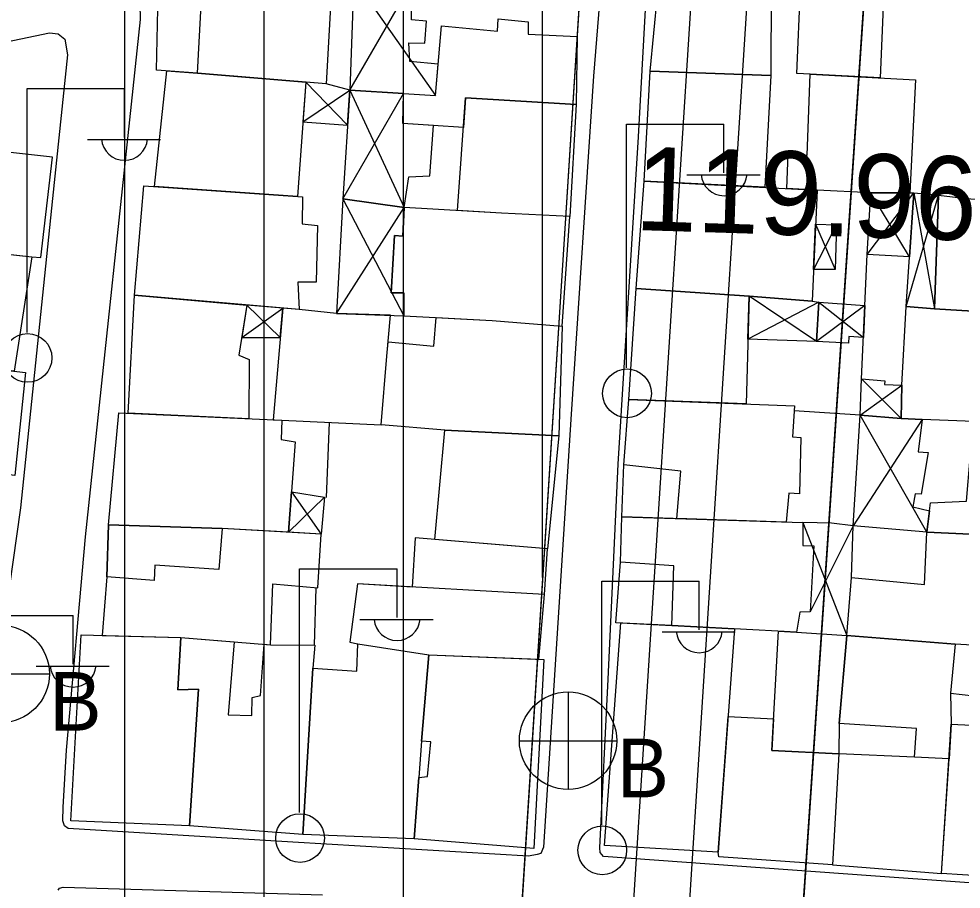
# Model space of a CAD drawing. Extents: x 417997 to 421451, y 4451742 to 4455216.
# Drawn here: x 419754.1 to 419821.8, y 4452752.1 to 4452814.6 of the extents above; entities that cross this region are included whole.
import ezdxf

# ---------------------------------------------------------------- set-up
doc = ezdxf.new("R2010")
doc.units = 0
for name, color, linetype in [('ADAKENARI', 7, 'Continuous'), ('B_Mesken', 7, 'Continuous'), ('B_Sundurma', 7, 'Continuous'), ('B_Teras', 7, 'Continuous'), ('KALDIRIM', 7, 'Continuous'), ('PL_KON_MEV_350', 7, 'Continuous'), ('PL_TİCK', 7, 'Continuous'), ('S_Elektrik_Diregi', 7, 'Continuous'), ('S_Rogar_Kapagi_Buski', 7, 'Continuous'), ('Sinir_Duvar_tek_tarafa_ait', 7, 'Continuous'), ('TR_ORTAYOGUNKONUT', 7, 'Continuous'), ('TR_TİCK', 7, 'Continuous'), ('Y_Kot_Noktasi', 7, 'Continuous'), ('Yol_Sose', 7, 'Continuous')]:
    doc.layers.add(name, color=color, linetype=linetype)

msp = doc.modelspace()

# ---------------------------------------------------------------- linework, layer by layer
at = {"layer": 'ADAKENARI'}
for p, q in [((419805.412, 4452988.482), (419786.294, 4452689.029)), ((419805.412, 4452988.482), (419786.294, 4452689.029)), ((419807.299, 4452703.817), (419817.924, 4452862.054)), ((419807.299, 4452703.817), (419817.924, 4452862.054))]:
    msp.add_line(p, q, dxfattribs=at)
at = {"layer": 'B_Mesken'}
for points in [[(419810.133, 4452818.691), (419810.276, 4452816.923), (419808.173, 4452816.794), (419808.149, 4452810.575), (419799.479, 4452810.873), (419800.279, 4452819.087)], [(419766.958, 4452810.751), (419764.015, 4452810.966), (419764.184, 4452818.679), (419768.467, 4452818.296), (419776.646, 4452817.712), (419776.213, 4452809.967)], [(419816.322, 4452818.392), (419816.003, 4452810.401), (419810.965, 4452810.678), (419810.021, 4452810.718), (419810.276, 4452816.923), (419810.133, 4452818.691), (419812.887, 4452818.58)], [(419786.063, 4452806.834), (419781.716, 4452807.134), (419781.768, 4452809.274), (419784.07, 4452809.14), (419784.493, 4452814.132), (419788.515, 4452813.753), (419788.564, 4452814.636), (419790.722, 4452814.426), (419790.71, 4452813.547), (419794.237, 4452813.364), (419794.159, 4452808.49), (419786.213, 4452808.971)], [(419774.752, 4452810.091), (419774.15, 4452801.893), (419763.886, 4452802.605), (419764.766, 4452810.911), (419766.958, 4452810.751)], [(419799.051, 4452802.985), (419799.479, 4452810.873), (419808.149, 4452810.575), (419807.724, 4452802.543)], [(419809.283, 4452802.463), (419809.389, 4452804.913), (419810.758, 4452804.859), (419810.965, 4452810.678), (419818.539, 4452810.261), (419818.131, 4452802.149), (419815.318, 4452802.141), (419811.478, 4452802.351)], [(419785.645, 4452800.873), (419786.213, 4452808.971), (419794.159, 4452808.49), (419793.717, 4452800.437), (419788.792, 4452800.69)], [(419755.075, 4452797.561), (419755.725, 4452797.493), (419756.556, 4452804.702), (419749.003, 4452805.537), (419747.888, 4452798.337)], [(419798.462, 4452795.287), (419799.051, 4452802.985), (419811.478, 4452802.351), (419811.101, 4452794.361), (419806.58, 4452794.718)], [(419762.447, 4452794.799), (419763.12, 4452802.658), (419774.505, 4452801.869), (419774.49, 4452799.93), (419775.578, 4452799.802), (419775.489, 4452795.724), (419774.181, 4452795.737), (419774.272, 4452793.761)], [(419831.406, 4452801.039), (419831.737, 4452801.019), (419831.335, 4452793.12), (419819.895, 4452793.817), (419820.195, 4452801.975), (419822.186, 4452801.732)], [(419788.128, 4452792.969), (419793.166, 4452792.569), (419793.717, 4452800.437), (419788.792, 4452800.69), (419781.814, 4452801.095), (419781.709, 4452799.032), (419781.11, 4452799.088), (419780.865, 4452794.971), (419781.78, 4452794.957), (419781.793, 4452793.321)], [(419741.861, 4452790.713), (419742.718, 4452798.896), (419755.075, 4452797.561), (419753.803, 4452789.344)], [(419761.982, 4452786.315), (419762.447, 4452794.799), (419770.513, 4452794.091), (419769.947, 4452790.484), (419770.671, 4452790.185), (419770.653, 4452785.925)], [(419797.954, 4452787.299), (419798.462, 4452795.287), (419806.58, 4452794.718), (419806.367, 4452786.986)], [(419774.272, 4452793.761), (419773.088, 4452793.865), (419772.409, 4452785.846), (419773.024, 4452785.818), (419780.159, 4452785.498), (419780.577, 4452790.409), (419780.822, 4452793.354), (419776.952, 4452793.485)], [(419831.335, 4452793.12), (419830.794, 4452785.412), (419819.015, 4452785.863), (419817.507, 4452785.938), (419817.547, 4452788.328), (419817.859, 4452793.991), (419819.895, 4452793.817)], [(419793.166, 4452792.569), (419792.909, 4452784.694), (419784.738, 4452785.104), (419780.159, 4452785.498), (419780.577, 4452790.409), (419780.663, 4452791.446), (419783.932, 4452791.143), (419784.117, 4452793.192), (419788.128, 4452792.969)], [(419746.257, 4452782.8), (419739.916, 4452783.585), (419740.801, 4452790.835), (419754.625, 4452789.25), (419753.846, 4452781.854)], [(419797.446, 4452778.892), (419797.587, 4452782.607), (419797.954, 4452787.299), (419809.848, 4452786.856), (419809.695, 4452784.632), (419810.303, 4452784.574), (419810.195, 4452780.533), (419809.44, 4452780.572), (419809.24, 4452778.503)], [(419760.574, 4452778.3), (419761.328, 4452786.344), (419773.024, 4452785.818), (419772.984, 4452784.44), (419773.98, 4452784.26), (419773.515, 4452777.768), (419768.737, 4452778.038)], [(419784.015, 4452777.256), (419784.738, 4452785.104), (419792.909, 4452784.694), (419792.092, 4452776.593)], [(419823.57, 4452784.568), (419830.661, 4452784.432), (419829.708, 4452777.302), (419819.35, 4452777.778), (419819.618, 4452779.874), (419822.197, 4452780.013), (419822.456, 4452783.124), (419823.487, 4452783.146)], [(419801.026, 4452771.076), (419797.002, 4452771.28), (419797.35, 4452775.62), (419797.446, 4452778.892), (419810.436, 4452778.463), (419810.441, 4452776.816), (419811.241, 4452776.789), (419810.959, 4452772.051), (419810.222, 4452772.03), (419809.994, 4452770.589)], [(419765.763, 4452770.222), (419772.202, 4452769.687), (419772.378, 4452774.067), (419775.611, 4452773.78), (419775.851, 4452777.636), (419768.737, 4452778.038), (419760.574, 4452778.3), (419760.461, 4452774.581), (419760.133, 4452770.367)], [(419791.899, 4452773.3), (419792.092, 4452776.593), (419782.596, 4452777.372), (419782.396, 4452773.838), (419778.462, 4452774.06), (419777.915, 4452769.891), (419778.487, 4452769.752), (419783.57, 4452768.979), (419791.493, 4452768.656)], [(419821.393, 4452769.743), (419813.599, 4452770.351), (419813.943, 4452774.535), (419819.169, 4452774.028), (419819.35, 4452777.778), (419829.708, 4452777.302), (419829.502, 4452773.619), (419830.5, 4452773.6), (419830.337, 4452769.199)], [(419805.542, 4452770.831), (419804.355, 4452754.798), (419796.203, 4452755.268), (419797.381, 4452771.261), (419801.026, 4452771.076)], [(419757.868, 4452757.06), (419758.616, 4452770.407), (419765.763, 4452770.222), (419765.559, 4452766.465), (419767.029, 4452766.499), (419766.398, 4452756.69)], [(419808.22, 4452762.111), (419808.695, 4452770.659), (419809.994, 4452770.589), (419813.599, 4452770.351), (419813.05, 4452764.039), (419813.031, 4452761.852)], [(419820.939, 4452761.505), (419818.458, 4452761.615), (419818.606, 4452763.668), (419813.05, 4452764.039), (419813.599, 4452770.351), (419821.393, 4452769.743), (419821.037, 4452766.209), (419821.104, 4452763.994)], [(419769.595, 4452769.903), (419769.182, 4452764.656), (419770.869, 4452764.625), (419770.887, 4452765.902), (419771.49, 4452766.05), (419771.748, 4452769.725), (419772.202, 4452769.687), (419775.403, 4452769.666), (419775.251, 4452768.019), (419774.531, 4452756.072), (419766.398, 4452756.69), (419767.029, 4452766.499), (419765.559, 4452766.465), (419765.763, 4452770.222)], [(419782.533, 4452755.754), (419774.531, 4452756.072), (419775.251, 4452768.019), (419778.404, 4452767.789), (419778.487, 4452769.752), (419783.57, 4452768.979), (419783.045, 4452762.774), (419782.858, 4452760.171)], [(419829.247, 4452763.164), (419829.902, 4452763.132), (419830.337, 4452769.199), (419821.393, 4452769.743), (419821.037, 4452766.209), (419822.717, 4452766.032), (419822.428, 4452763.933), (419823.526, 4452763.882), (419823.518, 4452763.561)], [(419783.57, 4452768.979), (419791.84, 4452768.642), (419791.119, 4452755.061), (419782.533, 4452755.754), (419782.858, 4452760.171), (419783.487, 4452760.229), (419783.731, 4452762.711), (419783.045, 4452762.774)], [(419812.568, 4452753.884), (419804.403, 4452754.457), (419804.355, 4452754.798), (419805.076, 4452764.548), (419808.346, 4452764.379), (419808.22, 4452762.111), (419813.031, 4452761.852)], [(419828.916, 4452756.215), (419828.697, 4452752.555), (419824.918, 4452752.982), (419820.392, 4452753.265), (419821.104, 4452763.994), (419823.526, 4452763.882), (419823.518, 4452763.561), (419829.247, 4452763.164)], [(419818.458, 4452761.615), (419813.031, 4452761.852), (419812.568, 4452753.884), (419820.392, 4452753.265), (419820.939, 4452761.505)]]:
    msp.add_lwpolyline(points, close=True, dxfattribs=at)
at = {"layer": 'B_Sundurma'}
for p, q in [((419777.912, 4452809.51), (419782.376, 4452817.233)), ((419778.196, 4452817.528), (419784.07, 4452809.14)), ((419777.751, 4452807.005), (419774.752, 4452810.091)), ((419774.542, 4452807.237), (419777.912, 4452809.51)), ((419777.411, 4452801.718), (419781.768, 4452809.274)), ((419777.912, 4452809.51), (419781.814, 4452801.095)), ((419777.411, 4452801.718), (419781.793, 4452793.321)), ((419815.071, 4452797.72), (419818.406, 4452802.149)), ((419818.098, 4452797.553), (419815.318, 4452802.141)), ((419817.859, 4452793.991), (419820.195, 4452801.975)), ((419818.406, 4452802.149), (419819.895, 4452793.817)), ((419776.952, 4452793.485), (419781.814, 4452801.095)), ((419812.848, 4452799.844), (419811.209, 4452796.65)), ((419811.362, 4452799.891), (419812.772, 4452796.651)), ((419811.415, 4452791.464), (419806.58, 4452794.718)), ((419772.91, 4452791.758), (419770.513, 4452794.091)), ((419811.592, 4452794.294), (419806.495, 4452791.63)), ((419814.897, 4452794.061), (419811.415, 4452791.464)), ((419811.592, 4452794.294), (419814.788, 4452791.765)), ((419770.147, 4452791.759), (419773.088, 4452793.865)), ((419814.646, 4452788.783), (419817.507, 4452785.938)), ((419814.568, 4452786.175), (419817.547, 4452788.328)), ((419819.35, 4452777.778), (419814.568, 4452786.175)), ((419819.015, 4452785.863), (419814.063, 4452778.232)), ((419773.723, 4452780.673), (419775.851, 4452777.636)), ((419776.085, 4452780.284), (419773.515, 4452777.768)), ((419810.436, 4452778.463), (419813.599, 4452770.351)), ((419814.063, 4452778.232), (419810.959, 4452772.051))]:
    msp.add_line(p, q, dxfattribs=at)
for points in [[(419778.196, 4452817.528), (419777.912, 4452809.51), (419781.768, 4452809.274), (419784.07, 4452809.14), (419784.26, 4452811.377), (419782.219, 4452811.572), (419782.156, 4452812.929), (419783.294, 4452812.9), (419783.414, 4452814.47), (419782.325, 4452814.569), (419782.376, 4452817.233)], [(419774.542, 4452807.237), (419777.751, 4452807.005), (419777.912, 4452809.51), (419776.213, 4452809.967), (419774.752, 4452810.091)], [(419777.912, 4452809.51), (419777.411, 4452801.718), (419781.814, 4452801.095), (419782.139, 4452803.287), (419783.651, 4452803.363), (419783.91, 4452806.982), (419781.716, 4452807.134), (419781.768, 4452809.274)], [(419777.411, 4452801.718), (419776.952, 4452793.485), (419781.793, 4452793.321), (419781.78, 4452794.957), (419780.865, 4452794.971), (419781.11, 4452799.088), (419781.709, 4452799.032), (419781.814, 4452801.095)], [(419818.098, 4452797.553), (419815.071, 4452797.72), (419815.318, 4452802.141), (419818.406, 4452802.149)], [(419817.859, 4452793.991), (419818.406, 4452802.149), (419820.195, 4452801.975), (419819.895, 4452793.817)], [(419811.362, 4452799.891), (419812.848, 4452799.844), (419812.772, 4452796.651), (419811.209, 4452796.65)], [(419811.101, 4452794.361), (419811.592, 4452794.294), (419811.415, 4452791.464), (419806.495, 4452791.63), (419806.58, 4452794.718)], [(419770.147, 4452791.759), (419772.91, 4452791.758), (419773.088, 4452793.865), (419770.513, 4452794.091)], [(419811.592, 4452794.294), (419814.897, 4452794.061), (419814.788, 4452791.765), (419813.751, 4452791.841), (419813.71, 4452791.357), (419811.415, 4452791.464)], [(419814.568, 4452786.175), (419814.646, 4452788.783), (419816.33, 4452788.641), (419816.312, 4452788.394), (419817.547, 4452788.328), (419817.507, 4452785.938)], [(419819.015, 4452785.863), (419818.732, 4452783.549), (419819.451, 4452783.499), (419818.951, 4452780.507), (419818.515, 4452780.531), (419818.339, 4452779.602), (419819.547, 4452779.322), (419819.35, 4452777.778), (419814.063, 4452778.232), (419814.568, 4452786.175), (419817.507, 4452785.938)], [(419773.723, 4452780.673), (419776.085, 4452780.284), (419775.851, 4452777.636), (419773.515, 4452777.768)], [(419813.943, 4452774.535), (419814.063, 4452778.232), (419812.493, 4452778.423), (419810.436, 4452778.463), (419810.441, 4452776.816), (419811.241, 4452776.789), (419810.959, 4452772.051), (419810.222, 4452772.03), (419809.994, 4452770.589), (419813.599, 4452770.351)]]:
    msp.add_lwpolyline(points, close=True, dxfattribs=at)
at = {"layer": 'B_Teras'}
for points in [[(419766.958, 4452810.751), (419767.248, 4452816.108), (419768.308, 4452816.091), (419768.467, 4452818.296), (419776.646, 4452817.712), (419776.213, 4452809.967)], [(419801.398, 4452778.762), (419801.686, 4452782.163), (419797.587, 4452782.607), (419797.954, 4452787.299), (419809.848, 4452786.856), (419809.695, 4452784.632), (419810.303, 4452784.574), (419810.195, 4452780.533), (419809.44, 4452780.572), (419809.24, 4452778.503)], [(419801.026, 4452771.076), (419801.188, 4452775.364), (419797.35, 4452775.62), (419797.446, 4452778.892), (419810.436, 4452778.463), (419810.441, 4452776.816), (419811.241, 4452776.789), (419810.959, 4452772.051), (419810.222, 4452772.03), (419809.994, 4452770.589)], [(419760.461, 4452774.581), (419760.574, 4452778.3), (419768.737, 4452778.038), (419768.511, 4452775.094), (419763.912, 4452775.404), (419763.849, 4452774.32)], [(419791.493, 4452768.656), (419791.899, 4452773.3), (419778.462, 4452774.06), (419777.915, 4452769.891), (419778.487, 4452769.752), (419783.57, 4452768.979)], [(419820.392, 4452753.265), (419821.104, 4452763.994), (419823.526, 4452763.882), (419823.518, 4452763.561), (419829.247, 4452763.164), (419828.916, 4452756.215), (419825.116, 4452756.454), (419824.918, 4452752.982)]]:
    msp.add_lwpolyline(points, close=True, dxfattribs=at)
at = {"layer": 'KALDIRIM'}
for p, q in [((419803.872, 4452838.802), (419794.194, 4452687.209)), ((419803.872, 4452838.802), (419794.194, 4452687.209)), ((419807.865, 4452838.567), (419798.662, 4452694.411)), ((419807.865, 4452838.567), (419798.662, 4452694.411))]:
    msp.add_line(p, q, dxfattribs=at)
at = {"layer": 'PL_KON_MEV_350'}
msp.add_lwpolyline([(419796.331, 4452996.105), (419805.412, 4452988.482), (419786.294, 4452689.029), (419775.978, 4452676.538), (419568.876, 4452622.815), (419561.752, 4452629.972), (419581.871, 4452706.077), (419635.792, 4452719.454), (419637.405, 4452760.32), (419700.317, 4452851.73), (419754.087, 4452844.74), (419741.182, 4452876.464), (419703.543, 4452885.605), (419700.317, 4452851.73), (419637.405, 4452760.32), (419580.562, 4452749.662), (419577.387, 4452855.396), (419570.344, 4452931.114), (419579.136, 4452943.428)], close=True, dxfattribs=at)
at = {"layer": 'PL_TİCK'}
msp.add_lwpolyline([(419818.495, 4452872.106), (419817.924, 4452862.054), (419807.299, 4452703.817), (419809.188, 4452699.395), (419811.509, 4452696.274), (419815.277, 4452693.129), (419818.763, 4452691.403), (419823.409, 4452690.346), (419828.112, 4452690.44), (419837.938, 4452691.844), (419839.646, 4452692.305), (419919.353, 4452713.837), (419924.554, 4452720.127), (419924.806, 4452723.471), (419933.356, 4452837.245), (419934.109, 4452847.264), (419891.593, 4452856.399), (419881.829, 4452858.497), (419872.919, 4452860.412), (419818.495, 4452872.106)], dxfattribs=at)
msp.add_lwpolyline([(419818.495, 4452872.106), (419817.924, 4452862.054), (419807.299, 4452703.817), (419809.188, 4452699.395), (419811.509, 4452696.274), (419815.277, 4452693.129), (419818.763, 4452691.403), (419823.409, 4452690.346), (419828.112, 4452690.44), (419837.938, 4452691.844), (419839.646, 4452692.305), (419919.353, 4452713.837), (419924.554, 4452720.127), (419924.806, 4452723.471), (419933.356, 4452837.245), (419934.109, 4452847.264), (419891.593, 4452856.399), (419881.829, 4452858.497), (419872.919, 4452860.412), (419818.495, 4452872.106)], dxfattribs=at)
at = {"layer": 'S_Elektrik_Diregi'}
for p, q in [((419754.724, 4452792.129), (419754.724, 4452809.629)), ((419754.724, 4452809.629), (419761.724, 4452809.629)), ((419761.724, 4452806.129), (419761.724, 4452809.629)), ((419797.779, 4452789.584), (419797.779, 4452807.084)), ((419797.779, 4452807.084), (419804.779, 4452807.084)), ((419804.779, 4452803.584), (419804.779, 4452807.084)), ((419759.064, 4452805.989), (419764.314, 4452805.989)), ((419802.119, 4452803.444), (419807.369, 4452803.444)), ((419774.296, 4452757.644), (419774.296, 4452775.144)), ((419774.296, 4452775.144), (419781.296, 4452775.144)), ((419781.296, 4452771.644), (419781.296, 4452775.144)), ((419796, 4452756.768), (419796, 4452774.269)), ((419796, 4452774.269), (419803, 4452774.269)), ((419803, 4452770.769), (419803, 4452774.269)), ((419751.032, 4452771.802), (419758.032, 4452771.802)), ((419758.032, 4452768.302), (419758.032, 4452771.802)), ((419778.636, 4452771.504), (419783.886, 4452771.504)), ((419800.34, 4452770.629), (419805.59, 4452770.629)), ((419755.372, 4452768.162), (419760.622, 4452768.162))]:
    msp.add_line(p, q, dxfattribs=at)
for centre in [(419754.76, 4452790.293), (419797.815, 4452787.749), (419774.332, 4452755.809), (419796.036, 4452754.933)]:
    msp.add_circle(centre, 1.75, dxfattribs=at)
for centre in [(419761.725, 4452806.142), (419804.78, 4452803.597), (419781.297, 4452771.657), (419803.001, 4452770.781), (419758.033, 4452768.315)]:
    msp.add_arc(centre, 1.658, 184.83843, 355.14641, dxfattribs=at)
at = {"layer": 'S_Rogar_Kapagi_Buski'}
for p, q in [((419749.328, 4452767.595), (419756.328, 4452767.595)), ((419793.582, 4452766.305), (419793.582, 4452759.305)), ((419790.082, 4452762.805), (419797.082, 4452762.805))]:
    msp.add_line(p, q, dxfattribs=at)
for centre in [(419752.828, 4452767.595), (419793.582, 4452762.805)]:
    msp.add_circle(centre, 3.5, dxfattribs=at)
at = {"layer": 'Sinir_Duvar_tek_tarafa_ait'}
for points in [[(419814.646, 4452788.783), (419815.071, 4452797.72)], [(419814.568, 4452786.175), (419809.822, 4452786.486)], [(419776.419, 4452785.666), (419776.201, 4452780.275)], [(419775.471, 4452773.792), (419775.354, 4452769.666)]]:
    msp.add_lwpolyline(points, dxfattribs=at)
at = {"layer": 'TR_ORTAYOGUNKONUT'}
for p, q in [((419791.752, 4452774.516), (419791.752, 4452994.995)), ((419791.752, 4452774.516), (419791.752, 4452994.995)), ((419781.752, 4452683.529), (419781.752, 4452992.569)), ((419781.752, 4452683.529), (419781.752, 4452992.569)), ((419771.752, 4452675.442), (419771.752, 4452990.144)), ((419771.752, 4452675.442), (419771.752, 4452990.144)), ((419761.752, 4452672.848), (419761.752, 4452987.719)), ((419761.752, 4452672.848), (419761.752, 4452987.719))]:
    msp.add_line(p, q, dxfattribs=at)
at = {"layer": 'TR_TİCK'}
msp.add_lwpolyline([(419924.554, 4452720.127), (419924.806, 4452723.471), (419933.356, 4452837.245), (419934.109, 4452847.264), (419891.593, 4452856.399), (419881.829, 4452858.497), (419872.919, 4452860.412), (419818.495, 4452872.106), (419817.924, 4452862.054), (419807.299, 4452703.817), (419809.188, 4452699.395), (419811.509, 4452696.274), (419815.277, 4452693.129), (419818.763, 4452691.403), (419823.409, 4452690.346), (419828.112, 4452690.44), (419837.938, 4452691.844), (419839.646, 4452692.305), (419919.353, 4452713.837), (419924.554, 4452720.127)], dxfattribs=at)
msp.add_lwpolyline([(419924.554, 4452720.127), (419924.806, 4452723.471), (419933.356, 4452837.245), (419934.109, 4452847.264), (419891.593, 4452856.399), (419881.829, 4452858.497), (419872.919, 4452860.412), (419818.495, 4452872.106), (419817.924, 4452862.054), (419807.299, 4452703.817), (419809.188, 4452699.395), (419811.509, 4452696.274), (419815.277, 4452693.129), (419818.763, 4452691.403), (419823.409, 4452690.346), (419828.112, 4452690.44), (419837.938, 4452691.844), (419839.646, 4452692.305), (419919.353, 4452713.837), (419924.554, 4452720.127)], dxfattribs=at)
at = {"layer": 'Yol_Sose'}
for points in [[(419812.305, 4452870.735), (419829.477, 4452867.577), (419834.9, 4452866.485), (419835.374, 4452866.057), (419835.55, 4452865.554), (419835.156, 4452859.455), (419834.289, 4452834.75), (419832.666, 4452807.166), (419831.179, 4452784.735), (419829.632, 4452753.109), (419829.471, 4452752.404), (419829.22, 4452752.275), (419828.878, 4452752.19), (419828.451, 4452752.162), (419815.321, 4452753.111), (419796.133, 4452754.488), (419795.883, 4452754.776), (419795.856, 4452755.115), (419796.455, 4452767.218), (419797.17, 4452782.669), (419798.646, 4452806.176), (419799.783, 4452827.096), (419800.118, 4452840.512)], [(419757.559, 4452762.122), (419758.916, 4452777.444), (419762.877, 4452814.59), (419762.568, 4452829.52), (419758.43, 4452845.971), (419749.714, 4452857.904), (419744.492, 4452864.857)], [(419797.971, 4452860.728), (419797.329, 4452834.186), (419795.403, 4452810.526), (419793.806, 4452786.257), (419791.821, 4452755.158), (419791.636, 4452754.711), (419791.359, 4452754.621), (419790.738, 4452754.519), (419773.819, 4452755.51), (419757.683, 4452756.51), (419757.417, 4452756.683), (419757.305, 4452757.049), (419757.316, 4452758.019), (419757.559, 4452762.122)], [(419739.381, 4452769.076), (419723.227, 4452768.724), (419721.451, 4452768.748), (419721.177, 4452768.906), (419721.129, 4452769.561), (419721.846, 4452779.849), (419722.666, 4452795.447), (419723.009, 4452804.907), (419723.298, 4452805.778), (419723.907, 4452806.313), (419736.979, 4452809.582), (419756.348, 4452813.647), (419756.97, 4452813.559), (419757.447, 4452813.174), (419757.638, 4452812.056), (419756.546, 4452801.743), (419754.256, 4452779.53), (419752.922, 4452770.023), (419752.804, 4452769.593), (419752.618, 4452769.445), (419752.511, 4452769.387), (419752.239, 4452769.267), (419747.256, 4452769.35)], [(419756.957, 4452752.064), (419757.055, 4452752.21), (419757.331, 4452752.292), (419775.941, 4452751.736)]]:
    msp.add_lwpolyline(points, dxfattribs=at)

# ---------------------------------------------------------------- texts
at = {"layer": 'S_Rogar_Kapagi_Buski'}
for p in [(419756.328, 4452763.53), (419797.082, 4452758.74)]:
    msp.add_text('B', height=4.2, dxfattribs=at).set_placement(p)
at = {"layer": 'Y_Kot_Noktasi'}
msp.add_text('119.96 ', height=6, rotation=358.2043, dxfattribs=at).set_placement((419798.335, 4452799.482))

doc.saveas('drawing.dxf')
